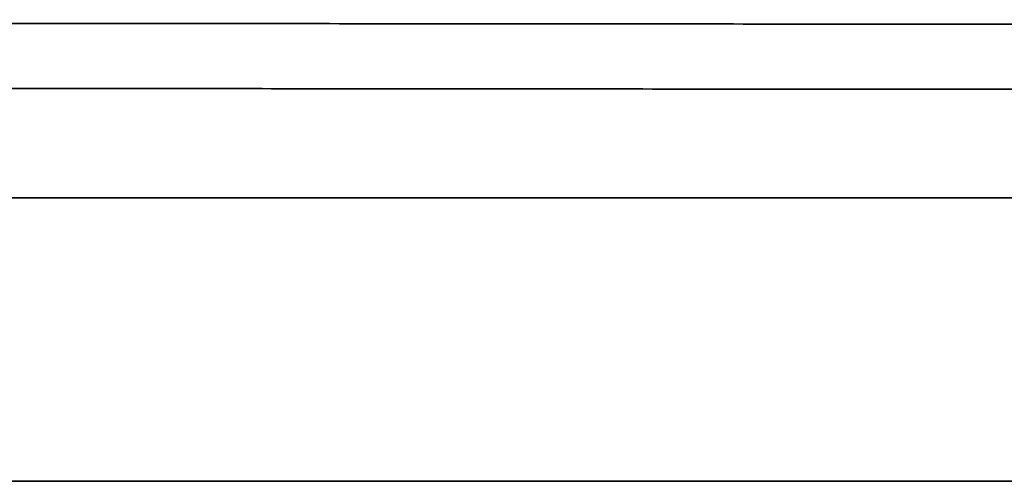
# Model space of a CAD drawing. Header units: millimetres. Extents: x -53858 to 733, y -20463 to 1307.
# Tile 534 of 656: x -51751.6 to -51750.906, y -15909.132 to -15908.807. Entities that reach past the tile are written whole.
import ezdxf

# ---------------------------------------------------------------- set-up
doc = ezdxf.new("R2010")
doc.units = ezdxf.units.MM
doc.layers.add('_HVAC_urzadzenia', color=251, linetype='Continuous', lineweight=35)

# ---------------------------------------------------------------- blocks, each defined once
blk = doc.blocks.new('A$C41852E73')
at = {"linetype": 'Continuous'}
for p, q in [((50.57888, 5.89214), (37.79629, 5.89214)), ((50.84394, 5.69246), (39.72438, 5.69246))]:
    blk.add_line(p, q, dxfattribs=at)
for points, knots in [([(40.77019, 6.01743), (40.80468, 6.0174), (40.90502, 6.01731), (41.07275, 6.01716), (41.27433, 6.01698), (41.4782, 6.0168), (41.68422, 6.01662), (41.89229, 6.01644), (42.10227, 6.01626), (42.31405, 6.01607), (42.52749, 6.01589), (42.74247, 6.01571), (42.95886, 6.01552), (43.17653, 6.01534), (43.39536, 6.01516), (43.61522, 6.01497), (43.83597, 6.01479), (44.05748, 6.01461), (44.27963, 6.01443), (44.50227, 6.01425), (44.72529, 6.01407), (44.94854, 6.01389), (45.17189, 6.01371), (45.39522, 6.01353), (45.61838, 6.01335), (45.84125, 6.01318), (46.0637, 6.013), (46.28558, 6.01283), (46.50678, 6.01266), (46.72716, 6.01249), (46.94658, 6.01232), (47.1623, 6.01216), (47.30444, 6.01205), (47.37401, 6.012)], [0, 0, 0, 0, 0.01726, 0.050057, 0.082855, 0.115652, 0.14845, 0.181247, 0.214045, 0.246842, 0.27964, 0.312437, 0.345235, 0.378033, 0.41083, 0.443628, 0.476425, 0.509223, 0.54202, 0.574818, 0.607615, 0.640413, 0.67321, 0.706008, 0.738805, 0.771603, 0.8044, 0.837198, 0.869995, 0.902793, 0.93559, 0.968388, 1, 1, 1, 1]), ([(39.61045, 5.97332), (39.63778, 5.97329), (39.71751, 5.97319), (39.85183, 5.97303), (40.01484, 5.97284), (40.18126, 5.97265), (40.35096, 5.97246), (40.52385, 5.97227), (40.6998, 5.97207), (40.87869, 5.97188), (41.06042, 5.97169), (41.24485, 5.97149), (41.43187, 5.9713), (41.62134, 5.9711), (41.81316, 5.97091), (42.00718, 5.97072), (42.20327, 5.97052), (42.40132, 5.97033), (42.60119, 5.97014), (42.80274, 5.96994), (43.00584, 5.96975), (43.21035, 5.96956), (43.41615, 5.96938), (43.62308, 5.96919), (43.83103, 5.969), (44.03984, 5.96882), (44.24938, 5.96864), (44.45951, 5.96845), (44.67009, 5.96828), (44.88099, 5.9681), (45.08835, 5.96793), (45.2436, 5.9678), (45.32846, 5.96773), (45.34668, 5.96772)], [0, 0, 0, 0, 0.0177, 0.051332, 0.084966, 0.118599, 0.152232, 0.185865, 0.219498, 0.253131, 0.286765, 0.320398, 0.354031, 0.387664, 0.421297, 0.45493, 0.488563, 0.522196, 0.555829, 0.589462, 0.623095, 0.656728, 0.690361, 0.723994, 0.757627, 0.79126, 0.824893, 0.858526, 0.892159, 0.925792, 0.959425, 0.991289, 1, 1, 1, 1])]:
    blk.add_open_spline(points, degree=3, knots=knots, dxfattribs=at)

msp = doc.modelspace()

# ---------------------------------------------------------------- block references
at = {"layer": '_HVAC_urzadzenia'}
msp.add_blockref('A$C41852E73', (-51795.39088, -15914.82437), dxfattribs=at)

doc.saveas('drawing.dxf')
